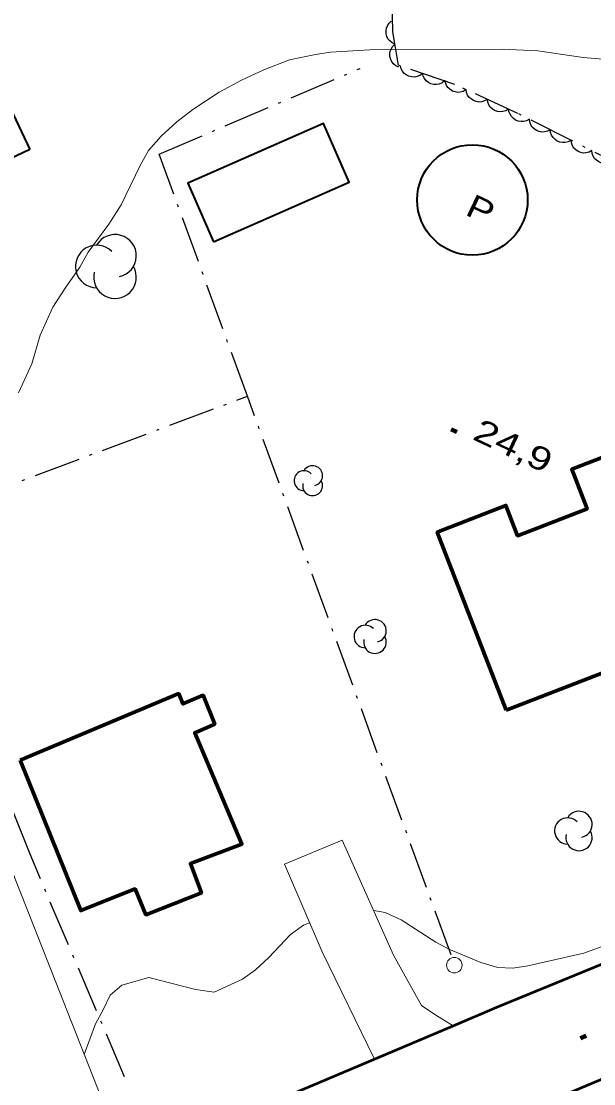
# Model space of a CAD drawing. Extents: x 356765 to 358572, y 5103174 to 5104650.
# Drawn here: x 357853 to 357889.8, y 5104016.7 to 5104085.1 of the extents above; entities that cross this region are included whole.
import ezdxf

# ---------------------------------------------------------------- set-up
doc = ezdxf.new("R2010")
doc.units = 0
doc.header["$LTSCALE"] = 0.6
doc.linetypes.add('DOT_DASHED', pattern=[7.7, 5, -1.2, 0.3, -1.2])
for name, color, linetype, lineweight in [('19', 7, 'Continuous', 13), ('2', 7, 'Continuous', 13), ('21', 7, 'Continuous', 53), ('3', 7, 'Continuous', 140), ('31', 7, 'Continuous', 70), ('36', 7, 'Continuous', 13), ('38', 7, 'Continuous', 40), ('41', 7, 'DOT_DASHED', 25), ('44', 7, 'Continuous', 25)]:
    doc.layers.add(name, color=color, linetype=linetype, lineweight=lineweight)

msp = doc.modelspace()

# ---------------------------------------------------------------- linework, layer by layer
at = {"layer": '19'}
for points in [[(357862.86, 5104012.8), (357861.32, 5104013.7), (357859.9, 5104014.46), (357858.14, 5104015.72), (357851.59, 5104032.3), (357846.07, 5104030.6), (357849.5, 5104022.33), (357854.27, 5104009.38)], [(357875.71, 5104018.24), (357872.34, 5104025.14), (357869.91, 5104030.79), (357873.64, 5104032.34), (357876.94, 5104024.93), (357878.74, 5104021.68), (357879.6, 5104021.11), (357880.77, 5104020.38)]]:
    msp.add_lwpolyline(points, dxfattribs=at)
at = {"layer": '2'}
for points in [[(357893.28, 5104082.4), (357889.14, 5104082.74), (357886.24, 5104083.18), (357883.94, 5104083.28), (357875.42, 5104083.25), (357872.88, 5104083.1), (357871.91, 5104082.95), (357870.24, 5104082.6), (357868.59, 5104081.95), (357867.14, 5104081.28), (357865.72, 5104080.51), (357864.02, 5104079.4), (357862.98, 5104078.6), (357861.98, 5104077.69), (357861.16, 5104076.77), (357860.62, 5104075.8), (357859.39, 5104073.25), (357858.6, 5104072.02), (357857.28, 5104070.21), (357856.74, 5104069.24), (357855.79, 5104067.9), (357855, 5104066.67), (357854.19, 5104064.87), (357853.64, 5104063.02), (357852.78, 5104061.15)], [(357875.66, 5104027.81), (357876.41, 5104027.67), (357877.43, 5104027.2), (357879.67, 5104025.77), (357880.49, 5104025.31), (357882.56, 5104024.45), (357883.66, 5104024.14), (357884.62, 5104024.09), (357885.59, 5104024.24), (357889.2, 5104025.07), (357898.35, 5104028.42)], [(357857.02, 5104018.54), (357857.75, 5104020.51), (357858.25, 5104021.41), (357858.68, 5104022.35), (357859.44, 5104023), (357861.19, 5104023.5), (357864.19, 5104022.71), (357865.38, 5104022.54), (357867.22, 5104023.38), (357868.06, 5104023.99), (357868.9, 5104024.79), (357870.31, 5104026.26), (357871.15, 5104026.87), (357871.53, 5104027.02)]]:
    msp.add_lwpolyline(points, dxfattribs=at)
at = {"layer": '21'}
for points in [[(357849.04, 5104007.47), (357858.09, 5104010.78), (357880.77, 5104020.38), (357883.59, 5104021.58), (357898.76, 5104027.8), (357918.37, 5104035.87), (357931.19, 5104040.05), (357943.41, 5104042.59), (357959.91, 5104044.54), (357974.1, 5104046.7), (357993.82, 5104050.15), (358013.72, 5104053.44)], [(357959.57, 5104037.45), (357947.3, 5104035.66), (357939.5, 5104034.48), (357933.18, 5104033.05), (357927.82, 5104031.5), (357922.47, 5104029.87), (357915.98, 5104027.65), (357911.68, 5104025.87), (357901.65, 5104021.69), (357875.88, 5104010.84), (357861.81, 5104005.16), (357849.29, 5104000.32)]]:
    msp.add_lwpolyline(points, dxfattribs=at)
at = {"layer": '3'}
for p, q in [((357880.65, 5104058.82), (357881.02, 5104058.65)), ((357888.97, 5104019.59), (357889.34, 5104019.76))]:
    msp.add_line(p, q, dxfattribs=at)
at = {"layer": '31', "lineweight": 35}
for points in [[(357853.51, 5104076.82), (357849.07, 5104074.73), (357847.47, 5104078.13), (357851.91, 5104080.23), (357853.51, 5104076.82)], [(357865.35, 5104070.87), (357874.08, 5104074.72), (357872.42, 5104078.5), (357863.69, 5104074.65), (357865.35, 5104070.87)]]:
    msp.add_lwpolyline(points, close=True, dxfattribs=at)
at = {"layer": '31'}
for points in [[(357884.19, 5104040.72), (357879.75, 5104052.18), (357884.18, 5104053.9), (357884.93, 5104051.95), (357889.4, 5104053.68), (357888.41, 5104056.23), (357894.53, 5104058.59), (357898.5, 5104048.34), (357893.2, 5104046.29), (357893.91, 5104044.48), (357884.19, 5104040.72)], [(357852.9, 5104037.5), (357863.11, 5104041.78), (357863.38, 5104041.11), (357864.67, 5104041.67), (357865.43, 5104039.82), (357864.14, 5104039.26), (357867.18, 5104032.09), (357863.86, 5104030.83), (357864.57, 5104028.94), (357860.99, 5104027.54), (357860.3, 5104029.2), (357856.8, 5104027.8), (357852.9, 5104037.5)]]:
    msp.add_lwpolyline(points, close=True, dxfattribs=at)
at = {"layer": '36'}
msp.add_circle((357880.8538, 5104024.2871), 0.5, dxfattribs=at)
at = {"layer": '38'}
msp.add_circle((357882.0183, 5104073.5744), 3.5557, dxfattribs=at)
at = {"layer": '41'}
for points in [[(357880.64, 5104024.95), (357867.53, 5104060.93), (357861.85, 5104076.53), (357874.79, 5104082.05)], [(357821.94, 5104043.5), (357836.67, 5104049.4), (357845.22, 5104052.59), (357867.53, 5104060.93)], [(357859.62, 5104017.09), (357853.53, 5104031.43), (357845.22, 5104052.59)]]:
    msp.add_lwpolyline(points, dxfattribs=at)
at = {"layer": '44', "linetype": 'DOT_DASHED'}
msp.add_lwpolyline([(357952.92, 5104053.18), (357951.59, 5104054.31), (357949.28, 5104054.42), (357945.11, 5104053.99), (357939.37, 5104052.87), (357932.95, 5104050.55), (357928.87, 5104048.9), (357926.57, 5104049), (357924.64, 5104050.46), (357923.35, 5104052.36), (357922.35, 5104054.08), (357918.28, 5104062.22), (357916.39, 5104064.45), (357913.76, 5104067.47), (357911.1, 5104069.73), (357908.24, 5104070.93), (357904.44, 5104071.86), (357901.24, 5104072.46), (357892.61, 5104075.29), (357884.95, 5104079.15), (357880.89, 5104081.01), (357877.26, 5104082.25), (357876.9, 5104084.4), (357876.84, 5104086.4)], dxfattribs=at)
at = {"layer": '44'}
for points in [[(357877.03, 5104083.6), (357876.84, 5104083.69), (357876.69, 5104083.82), (357876.58, 5104083.95), (357876.51, 5104084.11), (357876.46, 5104084.29), (357876.47, 5104084.48), (357876.48, 5104084.64), (357876.55, 5104084.8), (357876.66, 5104084.96), (357876.79, 5104085.08)], [(357877.28, 5104082.12), (357877.09, 5104082.21), (357876.94, 5104082.34), (357876.83, 5104082.47), (357876.76, 5104082.63), (357876.71, 5104082.81), (357876.71, 5104083), (357876.73, 5104083.16), (357876.8, 5104083.32), (357876.9, 5104083.48), (357877.03, 5104083.6)], [(357878.8, 5104081.72), (357878.64, 5104081.6), (357878.45, 5104081.53), (357878.28, 5104081.49), (357878.11, 5104081.5), (357877.93, 5104081.55), (357877.76, 5104081.64), (357877.63, 5104081.73), (357877.52, 5104081.87), (357877.43, 5104082.03), (357877.38, 5104082.21)], [(357880.22, 5104081.24), (357880.06, 5104081.11), (357879.87, 5104081.04), (357879.7, 5104081.01), (357879.53, 5104081.02), (357879.35, 5104081.06), (357879.18, 5104081.15), (357879.05, 5104081.25), (357878.94, 5104081.39), (357878.85, 5104081.55), (357878.8, 5104081.72)], [(357881.61, 5104080.68), (357881.43, 5104080.57), (357881.24, 5104080.52), (357881.07, 5104080.5), (357880.9, 5104080.53), (357880.73, 5104080.59), (357880.57, 5104080.7), (357880.44, 5104080.81), (357880.35, 5104080.95), (357880.28, 5104081.13), (357880.25, 5104081.3)], [(357882.98, 5104080.05), (357882.8, 5104079.95), (357882.6, 5104079.89), (357882.44, 5104079.88), (357882.26, 5104079.91), (357882.09, 5104079.97), (357881.93, 5104080.08), (357881.81, 5104080.18), (357881.71, 5104080.33), (357881.64, 5104080.5), (357881.61, 5104080.68)], [(357884.34, 5104079.43), (357884.16, 5104079.32), (357883.97, 5104079.27), (357883.8, 5104079.25), (357883.63, 5104079.28), (357883.45, 5104079.34), (357883.3, 5104079.45), (357883.17, 5104079.56), (357883.08, 5104079.71), (357883.01, 5104079.88), (357882.98, 5104080.05)], [(357885.69, 5104078.78), (357885.51, 5104078.67), (357885.31, 5104078.63), (357885.15, 5104078.62), (357884.97, 5104078.65), (357884.8, 5104078.72), (357884.65, 5104078.84), (357884.53, 5104078.95), (357884.44, 5104079.1), (357884.37, 5104079.27), (357884.35, 5104079.45)], [(357887.03, 5104078.1), (357886.85, 5104078), (357886.65, 5104077.96), (357886.48, 5104077.94), (357886.31, 5104077.98), (357886.14, 5104078.05), (357885.99, 5104078.16), (357885.87, 5104078.27), (357885.78, 5104078.42), (357885.71, 5104078.6), (357885.69, 5104078.78)], [(357888.37, 5104077.43), (357888.19, 5104077.32), (357887.99, 5104077.28), (357887.82, 5104077.27), (357887.65, 5104077.3), (357887.48, 5104077.37), (357887.33, 5104077.49), (357887.21, 5104077.6), (357887.12, 5104077.75), (357887.05, 5104077.92), (357887.03, 5104078.1)], [(357889.71, 5104076.75), (357889.53, 5104076.65), (357889.33, 5104076.61), (357889.16, 5104076.59), (357888.99, 5104076.63), (357888.82, 5104076.7), (357888.67, 5104076.81), (357888.55, 5104076.92), (357888.46, 5104077.07), (357888.39, 5104077.25), (357888.37, 5104077.43)], [(357891.05, 5104076.08), (357890.87, 5104075.97), (357890.67, 5104075.93), (357890.5, 5104075.92), (357890.33, 5104075.95), (357890.16, 5104076.02), (357890.01, 5104076.14), (357889.88, 5104076.25), (357889.8, 5104076.4), (357889.73, 5104076.57), (357889.71, 5104076.75)]]:
    msp.add_lwpolyline(points, dxfattribs=at)
for centre, radius, start, end in [((357859.0031, 5104069.9772), 1.3721, 282.26917, 149.72626), ((357857.8231, 5104069.2912), 1.3721, 44.11537, 269.80396), ((357859.0031, 5104068.6051), 1.3721, 166.93686, 29.62122), ((357871.1762, 5104055.4946), 0.6415, 44.11537, 269.80396), ((357871.7279, 5104055.8153), 0.6415, 282.26917, 149.72626), ((357871.7279, 5104055.1738), 0.6415, 166.93686, 29.62122), ((357875.7435, 5104045.8198), 0.7266, 282.26917, 149.72626), ((357875.1186, 5104045.4565), 0.7266, 44.11537, 269.80396), ((357875.7435, 5104045.0932), 0.7266, 166.93686, 29.62122), ((357888.1558, 5104032.9292), 0.846, 44.11537, 269.80396), ((357888.8833, 5104033.3522), 0.846, 282.26917, 149.72626), ((357888.8833, 5104032.5062), 0.846, 166.93686, 29.62122)]:
    msp.add_arc(centre, radius, start, end, dxfattribs=at)

# ---------------------------------------------------------------- texts
at = {"layer": '3', "width": 1.35}
msp.add_text('24,9   ', height=1.5, rotation=334.72, dxfattribs=at).set_placement((357881.95, 5104058.19))
at = {"layer": '38', "width": 1.25}
msp.add_text('P', height=1.5, rotation=334.69, dxfattribs=at).set_placement((357881.48, 5104072.65))

doc.saveas('drawing.dxf')
